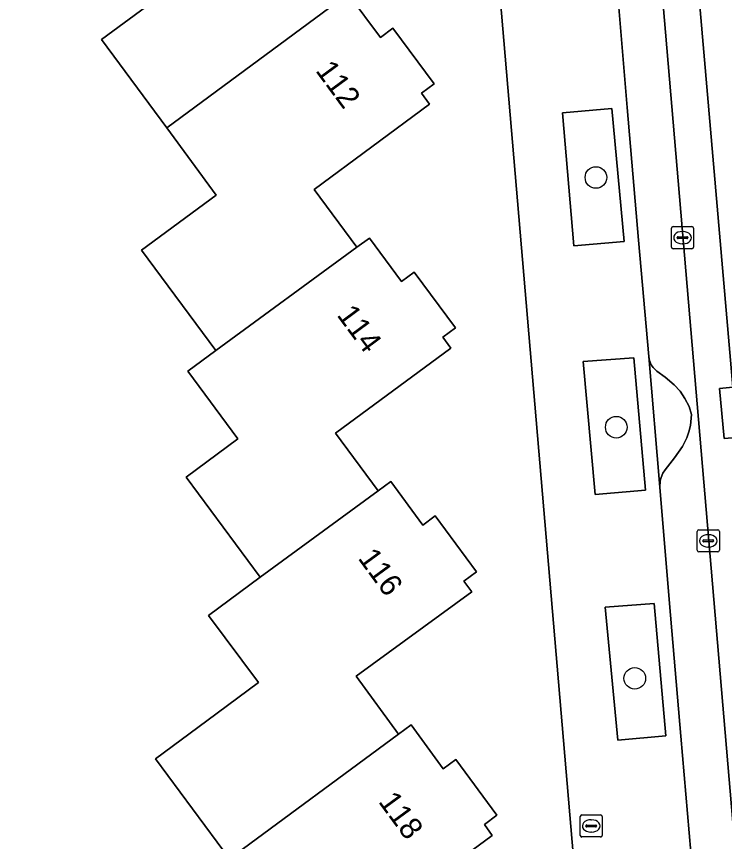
# Model space of a CAD drawing. Extents: x 163426 to 164192, y 380329 to 381641.
# Drawn here: x 163923.12 to 163955.16, y 381126.58 to 381163.93 of the extents above; entities that cross this region are included whole.
import ezdxf

# ---------------------------------------------------------------- set-up
doc = ezdxf.new("R2010")
doc.units = 0
for name, color, linetype in [('IMGEO_Boom', 7, 'Continuous'), ('IMGEO_Brandkraan', 7, 'Continuous'), ('IMGEO_Erf', 7, 'Continuous'), ('IMGEO_Groenvoorziening', 7, 'Continuous'), ('IMGEO_Kolk', 7, 'Continuous'), ('IMGEO_Pand', 7, 'Continuous'), ('IMGEO_Pand_nummerreeks', 7, 'Continuous'), ('IMGEO_Parkeervlak_open', 7, 'Continuous'), ('IMGEO_Rijbaan_lokaal_gesloten', 7, 'Continuous'), ('IMGEO_Verkeerseiland_open', 7, 'Continuous'), ('IMGEO_Voetpad_open', 7, 'Continuous')]:
    doc.layers.add(name, color=color, linetype=linetype)

msp = doc.modelspace()

# ---------------------------------------------------------------- linework, layer by layer
at = {"layer": 'IMGEO_Boom'}
for centre in [(163949.343, 381156.645), (163950.264, 381145.339), (163951.101, 381133.969)]:
    msp.add_circle(centre, 0.489, dxfattribs=at)
at = {"layer": 'IMGEO_Brandkraan'}
for p, q in [((163948.63, 381126.86), (163948.63, 381127.712)), ((163948.705, 381127.786), (163949.557, 381127.786)), ((163949.631, 381127.712), (163949.631, 381126.86)), ((163948.889, 381127.28), (163948.889, 381127.292)), ((163948.932, 381127.329), (163949.33, 381127.329)), ((163949.118, 381127.566), (163949.143, 381127.566)), ((163949.373, 381127.292), (163949.373, 381127.28)), ((163949.327, 381127.243), (163948.929, 381127.243)), ((163949.141, 381127.006), (163949.116, 381127.006)), ((163949.557, 381126.786), (163948.705, 381126.786))]:
    msp.add_line(p, q, dxfattribs=at)
for points in [[(163948.63, 381126.86), (163948.63, 381127.712)], [(163948.705, 381127.786), (163949.557, 381127.786)], [(163949.631, 381127.712), (163949.631, 381126.86)], [(163949.557, 381126.786), (163948.705, 381126.786)]]:
    msp.add_lwpolyline(points, dxfattribs=at)
for centre, radius, start, end in [((163948.707, 381127.71), 0.0765, 91.552, 178.448), ((163948.707, 381127.71), 0.0765, 91.552, 178.448), ((163949.555, 381127.71), 0.0765, 1.552, 88.448), ((163949.555, 381127.71), 0.0765, 1.552, 88.448), ((163948.929, 381127.289), 0.0403, 85.8775, 175.7526), ((163948.926, 381127.279), 0.0366, 178.938, 274.7102), ((163949.33, 381127.286), 0.043, 264.8664, 352.4533), ((163949.334, 381127.291), 0.0386, 1.7309, 96.639), ((163948.707, 381126.862), 0.0765, 181.552, 268.448), ((163948.707, 381126.862), 0.0765, 181.552, 268.448), ((163949.555, 381126.862), 0.0765, 271.552, 358.448), ((163949.555, 381126.862), 0.0765, 271.552, 358.448)]:
    msp.add_arc(centre, radius, start, end, dxfattribs=at)
for centre, major_axis, ratio, start_param, end_param in [((163949.117, 381127.286), (-0.387, 0.002), 0.722429, 4.712389, 7.853982), ((163949.142, 381127.286), (-0.39, 0.002), 0.717154, 1.570796, 4.712389)]:
    msp.add_ellipse(centre, major_axis=major_axis, ratio=ratio, start_param=start_param, end_param=end_param, dxfattribs=at)
at = {"layer": 'IMGEO_Erf'}
for points in [[(163882.295, 381118.226), (163898.019, 381097.05), (163899.274, 381095.308), (163900.905, 381096.518), (163902.973, 381093.731), (163901.342, 381092.521), (163917.592, 381070.453), (163952.531, 381076.448), (163942.036, 381199.692)], [(163938.137, 381164.955), (163939.591, 381162.983), (163940.158, 381163.403), (163942.026, 381160.879), (163941.455, 381160.456), (163941.816, 381159.965), (163936.589, 381156.104), (163938.518, 381153.493), (163939.092, 381153.895), (163940.544, 381151.934), (163941.117, 381152.358), (163942.985, 381149.834), (163942.414, 381149.411), (163942.777, 381148.92), (163937.556, 381145.07), (163939.484, 381142.456), (163940.063, 381142.883), (163941.512, 381140.904), (163942.072, 381141.319), (163943.94, 381138.795), (163943.368, 381138.372), (163943.729, 381137.879), (163938.491, 381134.064), (163940.402, 381131.441), (163940.983, 381131.864), (163942.426, 381129.876), (163942.997, 381130.299), (163944.865, 381127.775), (163944.294, 381127.352), (163944.654, 381126.86), (163939.42, 381122.992)], [(163932.761, 381125.797), (163929.416, 381130.33), (163931.734, 381132.041), (163934.069, 381133.774), (163931.809, 381136.817), (163934.152, 381138.556), (163930.799, 381143.073), (163933.141, 381144.812), (163930.87, 381147.871), (163932.137, 381148.807), (163928.78, 381153.354), (163932.164, 381155.845), (163929.92, 381158.894), (163926.975, 381162.896), (163929.247, 381164.568)]]:
    msp.add_lwpolyline(points, dxfattribs=at)
at = {"layer": 'IMGEO_Groenvoorziening'}
for points in [[(163948.336, 381153.551), (163950.625, 381153.743), (163950.064, 381159.767), (163947.824, 381159.57)], [(163949.309, 381142.293), (163951.58, 381142.485), (163951.055, 381148.475), (163948.767, 381148.309)], [(163950.336, 381131.164), (163952.507, 381131.368), (163951.984, 381137.357), (163949.759, 381137.187)]]:
    msp.add_lwpolyline(points, close=True, dxfattribs=at)
at = {"layer": 'IMGEO_Kolk'}
for p, q in [((163952.762, 381153.494), (163952.762, 381154.346)), ((163952.837, 381154.42), (163953.689, 381154.42)), ((163953.25, 381154.2), (163953.275, 381154.2)), ((163953.763, 381154.346), (163953.763, 381153.494)), ((163953.021, 381153.914), (163953.021, 381153.926)), ((163953.459, 381153.877), (163953.061, 381153.877)), ((163953.064, 381153.963), (163953.462, 381153.963)), ((163953.505, 381153.926), (163953.505, 381153.914)), ((163953.689, 381153.42), (163952.837, 381153.42)), ((163953.273, 381153.64), (163953.248, 381153.64)), ((163953.927, 381139.766), (163953.927, 381140.618)), ((163954.002, 381140.692), (163954.854, 381140.692)), ((163954.415, 381140.472), (163954.44, 381140.472)), ((163954.928, 381140.618), (163954.928, 381139.766)), ((163954.186, 381140.186), (163954.186, 381140.198)), ((163954.624, 381140.149), (163954.226, 381140.149)), ((163954.229, 381140.235), (163954.627, 381140.235)), ((163954.67, 381140.198), (163954.67, 381140.186)), ((163954.854, 381139.692), (163954.002, 381139.692)), ((163954.438, 381139.912), (163954.413, 381139.912))]:
    msp.add_line(p, q, dxfattribs=at)
for points in [[(163952.762, 381153.494), (163952.762, 381154.346)], [(163952.837, 381154.42), (163953.689, 381154.42)], [(163953.763, 381154.346), (163953.763, 381153.494)], [(163953.689, 381153.42), (163952.837, 381153.42)], [(163953.927, 381139.766), (163953.927, 381140.618)], [(163954.002, 381140.692), (163954.854, 381140.692)], [(163954.928, 381140.618), (163954.928, 381139.766)], [(163954.854, 381139.692), (163954.002, 381139.692)]]:
    msp.add_lwpolyline(points, dxfattribs=at)
for centre, radius, start, end in [((163952.839, 381154.344), 0.0765, 91.552, 178.448), ((163952.839, 381154.344), 0.0765, 91.552, 178.448), ((163953.687, 381154.344), 0.0765, 1.552, 88.448), ((163953.687, 381154.344), 0.0765, 1.552, 88.448), ((163953.061, 381153.923), 0.0403, 85.8775, 175.7526), ((163953.058, 381153.913), 0.0366, 178.938, 274.7102), ((163953.462, 381153.92), 0.043, 264.8664, 352.4533), ((163953.466, 381153.925), 0.0386, 1.7309, 96.639), ((163952.839, 381153.496), 0.0765, 181.552, 268.448), ((163952.839, 381153.496), 0.0765, 181.552, 268.448), ((163953.687, 381153.496), 0.0765, 271.552, 358.448), ((163953.687, 381153.496), 0.0765, 271.552, 358.448), ((163954.004, 381140.616), 0.0765, 91.552, 178.448), ((163954.004, 381140.616), 0.0765, 91.552, 178.448), ((163954.852, 381140.616), 0.0765, 1.552, 88.448), ((163954.852, 381140.616), 0.0765, 1.552, 88.448), ((163954.226, 381140.195), 0.0403, 85.8775, 175.7526), ((163954.223, 381140.185), 0.0366, 178.938, 274.7102), ((163954.627, 381140.192), 0.043, 264.8664, 352.4533), ((163954.631, 381140.197), 0.0386, 1.7309, 96.639), ((163954.004, 381139.768), 0.0765, 181.552, 268.448), ((163954.004, 381139.768), 0.0765, 181.552, 268.448), ((163954.852, 381139.768), 0.0765, 271.552, 358.448), ((163954.852, 381139.768), 0.0765, 271.552, 358.448)]:
    msp.add_arc(centre, radius, start, end, dxfattribs=at)
for centre, major_axis, ratio, start_param, end_param in [((163953.249, 381153.92), (-0.387, 0.002), 0.722429, 4.712389, 7.853982), ((163953.274, 381153.92), (-0.39, 0.002), 0.717154, 1.570796, 4.712389), ((163954.414, 381140.192), (-0.387, 0.002), 0.722429, 4.712389, 7.853982), ((163954.439, 381140.192), (-0.39, 0.002), 0.717154, 1.570796, 4.712389)]:
    msp.add_ellipse(centre, major_axis=major_axis, ratio=ratio, start_param=start_param, end_param=end_param, dxfattribs=at)
at = {"layer": 'IMGEO_Pand'}
for points in [[(163940.828, 381170.97), (163940.471, 381171.452), (163941.043, 381171.876), (163939.175, 381174.4), (163938.604, 381173.977), (163937.146, 381175.948), (163936.175, 381175.234), (163931.818, 381172.026), (163928.927, 381169.898), (163926.591, 381168.178), (163928.832, 381165.132), (163929.247, 381164.568), (163926.975, 381162.896), (163929.92, 381158.894), (163937.589, 381164.553), (163935.662, 381167.18)], [(163937.589, 381164.553), (163929.92, 381158.894), (163932.164, 381155.845), (163928.78, 381153.354), (163932.137, 381148.807), (163938.518, 381153.493), (163936.589, 381156.104), (163941.816, 381159.965), (163941.455, 381160.456), (163942.026, 381160.879), (163940.158, 381163.403), (163939.591, 381162.983), (163938.137, 381164.955)], [(163938.518, 381153.493), (163932.137, 381148.807), (163930.87, 381147.871), (163933.141, 381144.812), (163930.799, 381143.073), (163934.152, 381138.556), (163939.484, 381142.456), (163937.556, 381145.07), (163942.777, 381148.92), (163942.414, 381149.411), (163942.985, 381149.834), (163941.117, 381152.358), (163940.544, 381151.934), (163939.092, 381153.895)], [(163932.761, 381125.797), (163940.402, 381131.441), (163938.491, 381134.064), (163943.729, 381137.879), (163943.368, 381138.372), (163943.94, 381138.795), (163942.072, 381141.319), (163941.512, 381140.904), (163940.063, 381142.883), (163939.484, 381142.456), (163934.152, 381138.556), (163931.809, 381136.817), (163934.069, 381133.774), (163931.734, 381132.041), (163929.416, 381130.33)], [(163932.761, 381125.797), (163935.016, 381122.741), (163932.675, 381121.014), (163936.05, 381116.469), (163941.358, 381120.371), (163939.42, 381122.992), (163944.654, 381126.86), (163944.294, 381127.352), (163944.865, 381127.775), (163942.997, 381130.299), (163942.426, 381129.876), (163940.983, 381131.864), (163940.402, 381131.441)]]:
    msp.add_lwpolyline(points, close=True, dxfattribs=at)
at = {"layer": 'IMGEO_Parkeervlak_open'}
for points in [[(163958.804, 381089.012), (163949.339, 381200.263)], [(163950.314, 381165.084), (163950.764, 381159.81), (163951.276, 381153.805), (163951.732, 381148.533), (163951.773, 381148.354), (163951.845, 381148.17), (163951.933, 381148.04), (163952.102, 381147.871), (163952.481, 381147.611), (163952.888, 381147.257), (163953.15, 381146.966), (163953.361, 381146.64), (163953.556, 381146.274), (163953.669, 381145.91), (163953.62, 381145.417), (163953.551, 381145.131), (163953.454, 381144.857), (163953.263, 381144.47), (163952.895, 381143.948), (163952.473, 381143.406), (163952.375, 381143.262), (163952.293, 381143.059), (163952.249, 381142.913), (163952.23, 381142.62), (163952.678, 381137.361), (163953.191, 381131.355), (163953.638, 381126.103)]]:
    msp.add_lwpolyline(points, dxfattribs=at)
at = {"layer": 'IMGEO_Rijbaan_lokaal_gesloten'}
for points in [[(163933.228, 381290.176), (163942.098, 381254.961), (163943.722, 381247.313), (163943.287, 381247.227), (163943.726, 381245.01), (163944.183, 381245.1), (163944.552, 381243.335), (163946.144, 381233.78), (163948.882, 381217.269), (163947.265, 381217.038), (163949.305, 381200.709), (163949.328, 381200.396), (163949.339, 381200.263), (163951.02, 381200.319), (163951.421, 381194.676), (163953.356, 381172.452), (163955.532, 381147.148), (163954.94, 381147.096), (163955.139, 381144.825), (163955.706, 381144.875), (163956.194, 381138.505), (163958.336, 381112.694)], [(163954.955, 381069.405), (163959.492, 381070.181), (163960.198, 381071.028), (163961.069, 381072.737), (163961.437, 381074.145), (163961.505, 381075.485), (163961.39, 381077.786), (163958.336, 381112.694), (163956.194, 381138.505), (163955.706, 381144.875), (163955.139, 381144.825), (163954.94, 381147.096), (163955.532, 381147.148), (163953.356, 381172.452), (163951.421, 381194.676), (163951.02, 381200.319), (163949.339, 381200.263), (163958.804, 381089.012), (163959.792, 381077.545), (163959.864, 381076.711)]]:
    msp.add_lwpolyline(points, dxfattribs=at)
at = {"layer": 'IMGEO_Verkeerseiland_open'}
msp.add_lwpolyline([(163952.23, 381142.62), (163952.249, 381142.913), (163952.293, 381143.059), (163952.375, 381143.262), (163952.473, 381143.406), (163952.895, 381143.948), (163953.263, 381144.47), (163953.454, 381144.857), (163953.551, 381145.131), (163953.62, 381145.417), (163953.669, 381145.91), (163953.556, 381146.274), (163953.361, 381146.64), (163953.15, 381146.966), (163952.888, 381147.257), (163952.481, 381147.611), (163952.102, 381147.871), (163951.933, 381148.04), (163951.845, 381148.17), (163951.773, 381148.354), (163951.732, 381148.533)], close=True, dxfattribs=at)
at = {"layer": 'IMGEO_Voetpad_open'}
for points in [[(163942.458, 381205.65), (163941.323, 381205.509), (163940.722, 381205.435), (163941.853, 381200.072), (163942.036, 381199.692), (163952.531, 381076.448), (163954.955, 381069.405)], [(163956.538, 381092.097), (163955.774, 381101.062), (163955.197, 381107.829), (163954.513, 381115.843), (163954.064, 381121.107), (163953.638, 381126.103), (163953.191, 381131.355), (163952.678, 381137.361), (163952.23, 381142.62), (163951.732, 381148.533), (163951.276, 381153.805), (163950.764, 381159.81), (163950.314, 381165.084), (163949.802, 381171.089), (163949.351, 381176.388)]]:
    msp.add_lwpolyline(points, dxfattribs=at)
for points in [[(163950.064, 381159.767), (163950.625, 381153.743), (163948.336, 381153.551), (163947.824, 381159.57)], [(163951.055, 381148.475), (163951.58, 381142.485), (163949.309, 381142.293), (163948.767, 381148.309)], [(163951.984, 381137.357), (163952.507, 381131.368), (163950.336, 381131.164), (163949.759, 381137.187)]]:
    msp.add_lwpolyline(points, close=True, dxfattribs=at)

# ---------------------------------------------------------------- texts
at = {"layer": 'IMGEO_Pand_nummerreeks'}
for s, rotation, p in [('112', 306.4004, (163936.625, 381161.479)), ('114', 306.5275, (163937.587, 381150.416)), ('116', 306.227, (163938.544, 381139.406)), ('118', 306.2643, (163939.468, 381128.384))]:
    msp.add_text(s, height=1, rotation=rotation, dxfattribs=at).set_placement(p)

doc.saveas('drawing.dxf')
